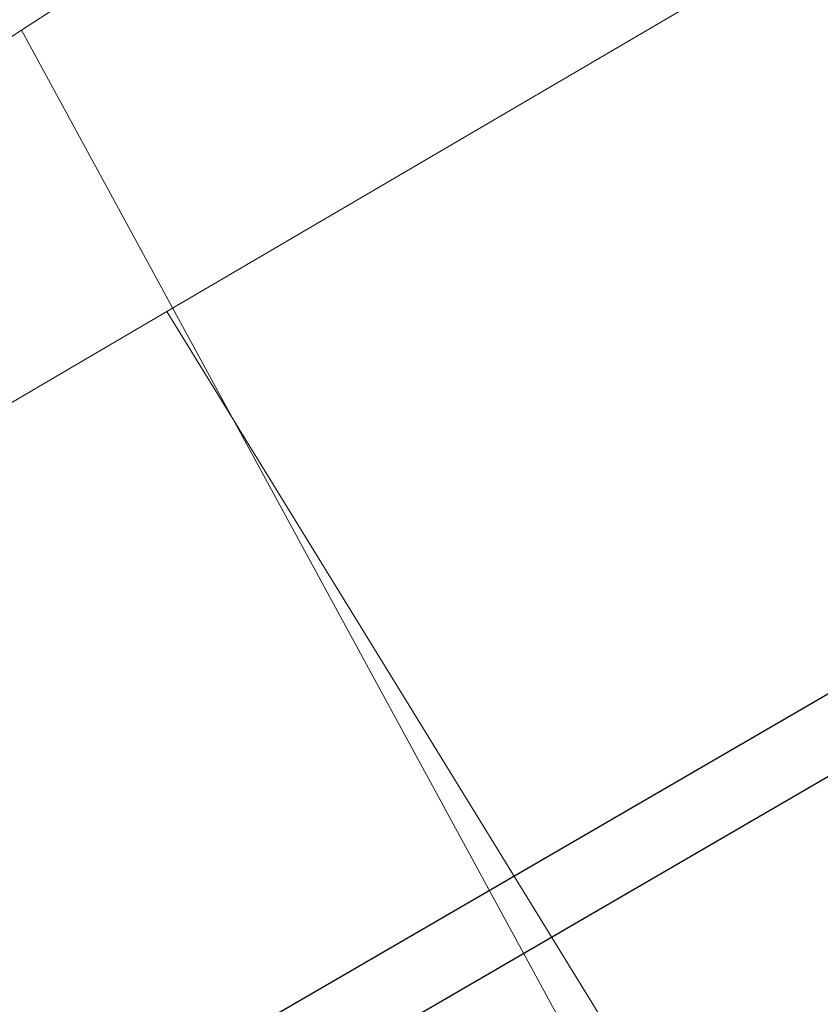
# Model space of a CAD drawing. Header units: metres. Extents: x 163628 to 167855, y 402678 to 405435.
# Tile 429 of 656: x 167385.633 to 167386.526, y 404856.893 to 404857.991. Entities that reach past the tile are written whole.
import ezdxf

# ---------------------------------------------------------------- set-up
doc = ezdxf.new("R2010")
doc.units = ezdxf.units.M
doc.linetypes.add('X-CA190022.004-UO-DWM_Snelfietsroute$0$VH-OPSLUITBAND_80X200', pattern=[14, 8, -2, 2, -2])
doc.layers.get('0').update_dxf_attribs({"lineweight": 25})
for name, color, linetype, lineweight in [('X-CA190022.004-UO-BGT_Ondergrond$0$GE_201_SHDHek_Lijn_GEM', 253, 'X-CA190022.004-UO-BGT_Ondergrond$0$Hekwerk', 9), ('X-CA190022.004-UO-BGT_Ondergrond$0$GE_317_WGDVoetpad_Vlak_GEM', 253, 'Continuous', 9), ('X-CA190022.004-UO-BGT_Ondergrond$0$GE_367_OWGBerm_groenvoorziening_grasenk_GEM', 253, 'Continuous', 9), ('X-CA190022.004-UO-BGT_Ondergrond$0$GE_401_OTDErf_Vlak_GEM', 253, 'Continuous', 9), ('X-CA190022.004-UO-DTM inmeting$0$B-ME-KG-BEHEERGRENS-G', 246, 'X-CA190022.004-UO-DTM inmeting$0$KG-BG', 0), ('X-CA190022.004-UO-DTM inmeting$0$B-WE-VH-VERHARDING_KLINKERS-G', 246, 'Continuous', 0), ('X-CA190022.004-UO-DWM_Snelfietsroute$0$N-WE-VH-KANTOPSLUITING_ACHTERKANTBAND-G', 125, 'Continuous', 25), ('X-CA190022.004-UO-DWM_Snelfietsroute$0$N-WE-VH-KANTOPSLUITING_OPSLUITBAND_80X200-G', 125, 'X-CA190022.004-UO-DWM_Snelfietsroute$0$VH-OPSLUITBAND_80X200', 25)]:
    doc.layers.add(name, color=color, linetype=linetype, lineweight=lineweight)
doc.layers.add('X-CA190022.004-UO-DTM inmeting$0$X-XX-AL-MEETPUNT-S', color=246, linetype='Continuous', lineweight=0, plot=False)
doc.layers.add('X-CA190022.004-UO-KL_Wenstracé_v0.3$0$N-WE-KL-TRACE_WENSTRACE-G 1.0m', color=74, linetype='Continuous', lineweight=35, transparency=0.6)
doc.linetypes.add('X-CA190022.004-UO-BGT_Ondergrond$0$Hekwerk', pattern='A,5,-1.5,[2,dgnlstyle-Veghel.shx,S=0.007937,R=0,X=0,Y=0],-1.5', length=8)
doc.linetypes.add('X-CA190022.004-UO-DTM inmeting$0$KG-BG', pattern='A,5.5,-2,[4,NLCS.SHX,S=1,R=0,X=0,Y=0],-2', length=9.5)

# ---------------------------------------------------------------- blocks, each defined once
blk = doc.blocks.new('X-CA190022.004-UO-DTM inmeting$0$punt')
at = {"color": 0, "lineweight": -2}
blk.add_line((0, 0), (0, 0), dxfattribs=at)

msp = doc.modelspace()

# ---------------------------------------------------------------- linework, layer by layer
at = {"layer": 'X-CA190022.004-UO-BGT_Ondergrond$0$GE_201_SHDHek_Lijn_GEM'}
for p, q in [((167386.457, 404858.513), (167385.635, 404857.979)), ((167385.635, 404857.979), (167382.913, 404856.207))]:
    msp.add_line(p, q, dxfattribs=at)
at = {"layer": 'X-CA190022.004-UO-BGT_Ondergrond$0$GE_317_WGDVoetpad_Vlak_GEM', "flags": 128}
msp.add_lwpolyline([(167386.457, 404858.513), (167387.316, 404857.01), (167386.437, 404856.505), (167385.635, 404857.979), (167386.457, 404858.513)], dxfattribs=at)
at = {"layer": 'X-CA190022.004-UO-BGT_Ondergrond$0$GE_367_OWGBerm_groenvoorziening_grasenk_GEM', "flags": 128}
msp.add_lwpolyline([(167386.437, 404856.505), (167382.306, 404854.129), (167381.541, 404855.42), (167382.913, 404856.207), (167385.635, 404857.979), (167386.437, 404856.505)], dxfattribs=at)
at = {"layer": 'X-CA190022.004-UO-BGT_Ondergrond$0$GE_401_OTDErf_Vlak_GEM', "flags": 128}
msp.add_lwpolyline([(167400.133, 404929.779), (167399.078, 404915.725), (167398.959, 404906.913), (167399.061, 404897.697), (167398.739, 404883.182), (167399.417, 404876.868), (167400.885, 404874.795), (167402.566, 404873.189), (167404.019, 404872.416), (167404.185, 404870.05), (167386.457, 404858.513), (167385.635, 404857.979), (167382.913, 404856.207), (167381.541, 404855.42), (167380.788, 404854.987), (167368.252, 404847.792)], dxfattribs=at)
at = {"layer": 'X-CA190022.004-UO-DTM inmeting$0$B-ME-KG-BEHEERGRENS-G', "ltscale": 0.5}
for p, q in [((167386.691, 404858.1889, 9.2384), (167385.7973, 404857.6653, 9.2132)), ((167385.7973, 404857.6653, 9.2132), (167382.963, 404856.005, 9.164))]:
    msp.add_line(p, q, dxfattribs=at)
at = {"layer": 'X-CA190022.004-UO-DTM inmeting$0$B-WE-VH-VERHARDING_KLINKERS-G'}
msp.add_polyline3d([(167386.497, 404856.528, 9.036), (167385.7973, 404857.6653, 9.2132)], dxfattribs=at)
at = {"layer": 'X-CA190022.004-UO-DWM_Snelfietsroute$0$N-WE-VH-KANTOPSLUITING_ACHTERKANTBAND-G', "ltscale": 0.2, "flags": 128}
msp.add_lwpolyline([(167381.5817, 404855.2899), (167381.9832, 404854.598), (167393.9345, 404861.5344)], dxfattribs=at)
at = {"layer": 'X-CA190022.004-UO-DWM_Snelfietsroute$0$N-WE-VH-KANTOPSLUITING_OPSLUITBAND_80X200-G', "ltscale": 0.2, "flags": 128}
msp.add_lwpolyline([(167381.5125, 404855.2497), (167381.9542, 404854.4886), (167393.9746, 404861.4652)], dxfattribs=at)
at = {"layer": 'X-CA190022.004-UO-KL_Wenstracé_v0.3$0$N-WE-KL-TRACE_WENSTRACE-G 1.0m', "ltscale": 0.2, "const_width": 1, "flags": 128}
msp.add_lwpolyline([(167369.6499, 404846.3646), (167373.1095, 404848.3725), (167377.4339, 404850.8823), (167381.7583, 404853.3922), (167386.0827, 404855.902), (167387.3651, 404856.6463), (167390.3606, 404858.3849)], dxfattribs=at)

# ---------------------------------------------------------------- block references
at = {"layer": 'X-CA190022.004-UO-DTM inmeting$0$X-XX-AL-MEETPUNT-S', "linetype": 'ByBlock', "lineweight": -2}
msp.add_blockref('X-CA190022.004-UO-DTM inmeting$0$punt', (167386.11, 404857.157, 9.134), dxfattribs=at)

doc.saveas('drawing.dxf')
